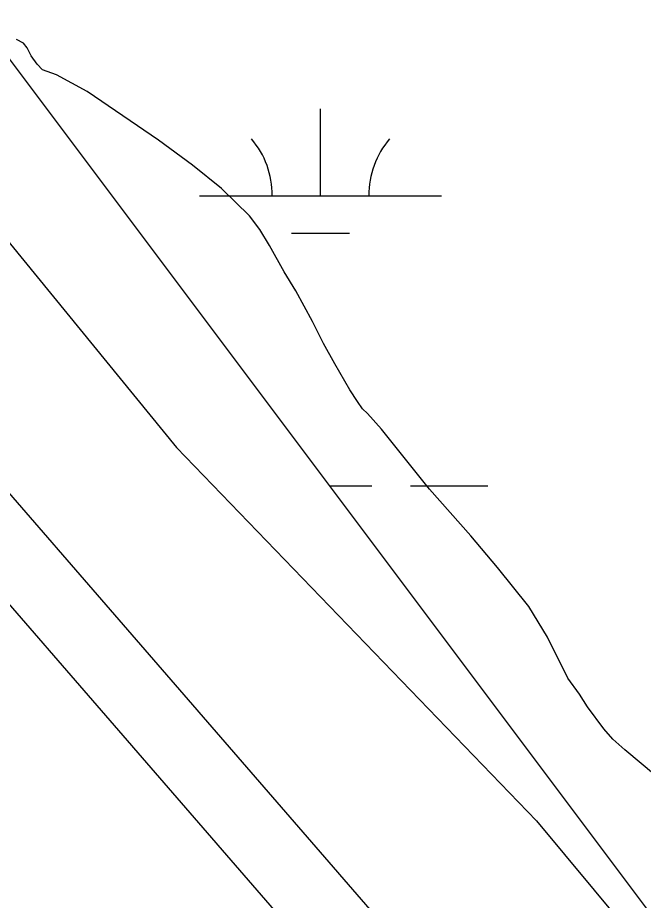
# Model space of a CAD drawing. Extents: x 3281947 to 3319794, y 715894 to 741249.
# Drawn here: x 3294620.6 to 3294879.1, y 728709 to 729074.1 of the extents above; entities that cross this region are included whole.
import ezdxf

# ---------------------------------------------------------------- set-up
doc = ezdxf.new("R2010")
doc.units = 0
for name, color, linetype in [('V-LEVE-TOET', 7, 'Continuous'), ('V-SITE-VEGE', 7, 'Continuous'), ('V-SURV-LINE', 7, 'Continuous'), ('V-WETL-SWMP', 7, 'Continuous')]:
    doc.layers.add(name, color=color, linetype=linetype)

msp = doc.modelspace()

# ---------------------------------------------------------------- linework, layer by layer
at = {"layer": 'V-LEVE-TOET'}
msp.add_lwpolyline([(3294520.11, 729099.93), (3294686.2, 728896.24), (3294835.06, 728741.86), (3295011.3, 728529.71), (3295151.61, 728369.96), (3295217.19, 728306.01), (3295337.2, 728223.09), (3295601.42, 728029.55), (3295833.1, 727865.92), (3296006.08, 727720.23), (3296224.86, 727569.73), (3296407.39, 727451.19), (3296644.84, 727294.55), (3296700.83, 727256.85), (3296776.52, 727209.8), (3296893.2, 727154.82), (3297031.54, 727100.17), (3297222.66, 727021.53), (3297401.76, 726965.19), (3297667.2, 726876.85)], dxfattribs=at)
at = {"layer": 'V-SITE-VEGE'}
for points in [[(3294704.83, 729003.48), (3294692.88, 729013.01), (3294678.74, 729023.36), (3294649.24, 729043.48), (3294636.67, 729050.41), (3294630.87, 729052.47), (3294628.69, 729054.89), (3294626.11, 729058.33), (3294624.54, 729061.55), (3294622.95, 729063.57), (3294620.16, 729065)], [(3294884.11, 728760.64), (3294871.57, 728771.18), (3294866.6, 728775.63), (3294862.83, 728779.88), (3294856.1, 728788.96), (3294852.73, 728794.2), (3294847.98, 728800.86), (3294839.51, 728817.79), (3294831.8, 728830.49), (3294818.91, 728846.64), (3294807.8, 728859.78), (3294790.73, 728878.98), (3294770.9, 728903.83), (3294765.15, 728910.29), (3294763.16, 728912.32), (3294760.98, 728915.34), (3294757.81, 728920.19), (3294751.7, 728930.87), (3294746.96, 728939.33), (3294742.43, 728948.4), (3294735.52, 728961.09), (3294730.78, 728968.95), (3294724.66, 728979.84), (3294720.71, 728986.49), (3294716.35, 728992.15), (3294704.83, 729003.48)]]:
    msp.add_lwpolyline(points, dxfattribs=at)
at = {"layer": 'V-SURV-LINE'}
for points in [[(3293784.98, 729838.57), (3295134.59, 728279.58)], [(3295111.91, 728259.94), (3293762.3, 729818.93)]]:
    msp.add_lwpolyline(points, dxfattribs=at)
at = {"layer": 'V-WETL-SWMP'}
for p, q in [((3294745.75, 729000.43), (3294745.75, 729036.43)), ((3294695.75, 729000.43), (3294795.75, 729000.43)), ((3294733.75, 728985), (3294757.75, 728985)), ((3294749.45, 728880.36), (3294766.91, 728880.36)), ((3294782.91, 728880.36), (3294814.91, 728880.36))]:
    msp.add_line(p, q, dxfattribs=at)
msp.add_lwpolyline([(3294494.65, 729220.37), (3294945.58, 728618.65)], dxfattribs=at)
for centre, start, end in [((3294690.51, 729000.91), 359.2282, 40.7718), ((3294801, 729000.91), 139.2282, 180.7718)]:
    msp.add_arc(centre, 35.25, start, end, dxfattribs=at)

doc.saveas('drawing.dxf')
